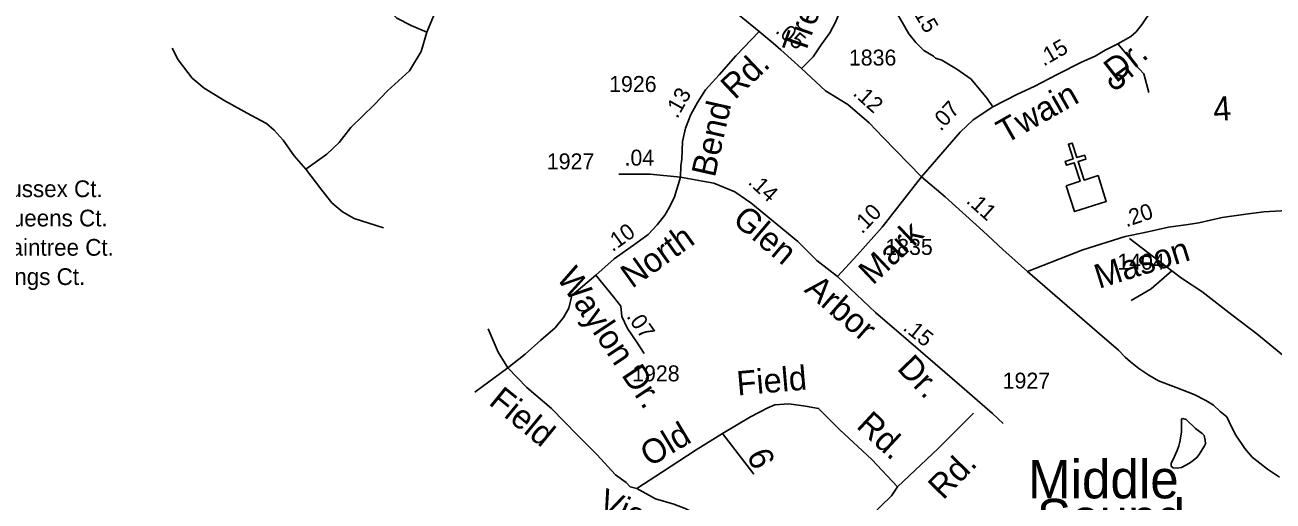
# Model space of a CAD drawing. Extents: x 2290055 to 2389491, y 66597 to 237875.
# Drawn here: x 2364704 to 2369595, y 189135 to 191001 of the extents above; entities that cross this region are included whole.
import ezdxf

# ---------------------------------------------------------------- set-up
doc = ezdxf.new("R2010")
doc.units = 0
for name, color, linetype in [('Exist Cultural Church CELL', 7, 'Continuous'), ('Exist Cultural Church Label', 7, 'Continuous'), ('Exist Hydrographic Pond Under 1500 Sq Ft', 7, 'Continuous'), ('Exist Road Non-System Type 51', 7, 'Continuous'), ('Exist Road Non-System Type 51 Label', 7, 'Continuous'), ('Exist Road Secondary Mileage Hundredths English Label', 7, 'Continuous'), ('Exist Road Secondary Type 51 Attributed', 7, 'Continuous'), ('Exist Road Secondary Type 51 Label', 7, 'Continuous'), ('Exist Road Secondary Type 51 Number Label', 7, 'Continuous')]:
    doc.layers.add(name, color=color, linetype=linetype)

msp = doc.modelspace()

# ---------------------------------------------------------------- linework, layer by layer
at = {"layer": 'Exist Cultural Church CELL'}
msp.add_lwpolyline([(2368784.6, 190371.2), (2368838.8, 190388.5), (2368815.8, 190461.1), (2368785.3, 190451.4), (2368780.4, 190466.6), (2368810.9, 190476.3), (2368792.7, 190533.6), (2368808, 190538.5), (2368826.2, 190481.2), (2368856.7, 190490.8), (2368861.5, 190475.6), (2368831, 190465.9), (2368854.1, 190393.4), (2368909.1, 190410.7), (2368941.3, 190309.2), (2368816.8, 190269.7)], close=True, dxfattribs=at)
at = {"layer": 'Exist Hydrographic Pond Under 1500 Sq Ft'}
msp.add_lwpolyline([(2369219.5, 189264.4), (2369203.7, 189265.1), (2369195.7, 189271.7), (2369196, 189283.8), (2369204.5, 189301.3), (2369212, 189319.3), (2369219.5, 189333.5), (2369226.2, 189351.4), (2369230, 189367.5), (2369236.5, 189406), (2369236.7, 189441.1), (2369235.5, 189456.3), (2369241.2, 189458.5), (2369254, 189455.1), (2369290.7, 189419.2), (2369317, 189400), (2369325.5, 189391.7), (2369329, 189374.5), (2369330, 189359.2), (2369326.5, 189351.6), (2369305.5, 189318.1), (2369296.2, 189305.8), (2369281.7, 189294.4), (2369267, 189283.8), (2369235.5, 189267.1), (2369219.5, 189264.4)], dxfattribs=at)
at = {"layer": 'Exist Road Non-System Type 51'}
for p, q in [((2366595.9, 189657.5), (2366466.8, 189561.6)), ((2367436.6, 189399.7), (2367559.5, 189240.8))]:
    msp.add_line(p, q, dxfattribs=at)
for points in [[(2366681.1, 191538.8), (2366589.5, 191391.5), (2366468.5, 191237.6), (2366390, 191165.6), (2366318, 191067.4), (2366278.7, 190972.5), (2366255.8, 190897.2), (2366210, 190821.9), (2366125, 190743.4), (2366072.6, 190687.7), (2365981, 190599.3), (2365935.2, 190540.4), (2365886.2, 190494.6), (2365804.4, 190435.7)], [(2366278.7, 190972.5), (2366216.6, 190998.7), (2366161, 191028.1), (2366118.4, 191070.7), (2366072.6, 191126.4), (2366030.1, 191168.9), (2365961.4, 191221.3), (2365879.6, 191270.4), (2365784.7, 191316.2)], [(2365804.4, 190435.7), (2365758.6, 190488), (2365716.1, 190550.2), (2365680.1, 190589.5), (2365650.6, 190615.7), (2365588.5, 190648.4), (2365487.1, 190704.1), (2365405.3, 190753.2), (2365359.5, 190792.5), (2365303.9, 190864.5), (2365281, 190910.3)], [(2368987.2, 190927.1), (2369054.1, 190845.8), (2369088.2, 190810.2), (2369108.2, 190736.1)], [(2365804.4, 190435.7), (2365866.5, 190353.8), (2365905.8, 190304.7), (2365948.3, 190268.7), (2365994.1, 190242.5), (2366108.6, 190206.5)], [(2369031.9, 190164.8), (2369198.8, 190037.8), (2369235.9, 190009.3), (2369316, 189956.4), (2369433.7, 189865.1), (2369530.7, 189790.9), (2370381.3, 189092.5)], [(2369198.8, 190037.8), (2369116.7, 189967.6), (2369038.2, 189921.7)], [(2367101.8, 189184.1), (2367076, 189191.1), (2367059.6, 189207.5), (2367017.5, 189238), (2366944.9, 189317.7), (2366867.6, 189395), (2366766.9, 189498.2), (2366670.9, 189580.2), (2366595.9, 189657.5), (2366663.8, 189711.4), (2366724.7, 189765.3), (2366780.9, 189814.6), (2366813.7, 189854.4), (2366834.8, 189891.9), (2366846.5, 189941.1), (2366940.2, 190020.8)], [(2366519.2, 189810.4), (2366558.4, 189718.8), (2366595.9, 189657.5)], [(2367101.8, 189184.1), (2367202.5, 189249.7), (2367333.6, 189336.4), (2367436.6, 189399.7), (2367546.7, 189465.3), (2367614.6, 189500.5), (2367642.7, 189512.2), (2367696.6, 189516.9), (2367762.2, 189507.5), (2367813.7, 189498.2), (2367895.6, 189416.1), (2368022.1, 189298.9), (2368122.8, 189191.1)], [(2368420.6, 189479.8), (2368282.1, 189341.1), (2368122.8, 189191.1)], [(2367101.8, 189184.1), (2367174.4, 189144.3), (2367247, 189123.2), (2367291.5, 189106.8), (2367340.6, 189081), (2367378.1, 189057.6), (2367399.2, 189031.8), (2367417.9, 188999), (2367441.3, 188954.4), (2367467.1, 188905.2), (2367506.9, 188856), (2367546.7, 188809.1), (2367586.5, 188776.3), (2367621.7, 188755.2), (2367647.4, 188748.2), (2367677.9, 188750.5), (2367724.7, 188783.3), (2367816, 188881.8), (2367919.1, 188982.6), (2368017.4, 189076.3), (2368099.4, 189156), (2368122.8, 189191.1)]]:
    msp.add_lwpolyline(points, dxfattribs=at)
at = {"layer": 'Exist Road Secondary Type 51 Attributed'}
msp.add_line((2367446.4, 191086), (2367581, 190975.1), dxfattribs=at)
for points in [[(2367746.2, 190830.9), (2367792, 190876.2), (2367823.9, 190923.6), (2367858.3, 190971), (2367880.4, 191011.9), (2367895.9, 191049.5), (2367904.9, 191083.9), (2367922.6, 191164.1)], [(2368496.5, 190680.9), (2368474.8, 190712.7), (2368411.8, 190788.7), (2368355, 190828.4), (2368297.3, 190863.7), (2368272.4, 190870.8), (2368263.7, 190879.6), (2368226.2, 190901.5), (2368194.3, 190932.6), (2368167.3, 190966.9), (2368141.2, 191011.9), (2368111.7, 191063.4), (2368096.2, 191085.5), (2368056.1, 191115.8), (2367980.9, 191153.4), (2367922.6, 191164.1)], [(2369161.3, 191120.1), (2369142, 191085.3), (2369116.7, 191054.6), (2369100, 191031.3), (2369082.1, 191004.4), (2369058.1, 190974.4), (2369037.2, 190956.5), (2368987.2, 190927.1), (2368936.3, 190902.8), (2368897.2, 190878.4), (2368843.9, 190855.3), (2368748.7, 190806.7), (2368658.8, 190760.1), (2368593.3, 190730.6), (2368496.5, 190680.9)], [(2367581, 190975.1), (2367489.9, 190879.9), (2367424.5, 190805.5), (2367370.4, 190747.2), (2367338.7, 190697.5), (2367312.5, 190650.9), (2367292.1, 190597), (2367280.6, 190544.6), (2367278.2, 190475.1), (2367274.1, 190449), (2367273.2, 190404.5)], [(2367581, 190975.1), (2367635.9, 190930.2), (2367665.3, 190904), (2367746.2, 190830.9)], [(2367746.2, 190830.9), (2367841.1, 190743.7), (2367928, 190689.8), (2368012, 190618), (2368067.2, 190560.5), (2368216.8, 190406.5)], [(2368496.5, 190680.9), (2368420, 190630.1), (2368368.5, 190581), (2368300.6, 190502.5), (2368216.8, 190406.5)], [(2367031.5, 190416.9), (2367153.3, 190416.9), (2367273.2, 190404.5)], [(2367273.2, 190404.5), (2367249.3, 190327.8), (2367230.6, 190290.3), (2367211.8, 190255.2), (2367181.4, 190217.7), (2367146.3, 190180.2), (2367097.1, 190145), (2367012.8, 190084.1), (2366940.2, 190020.8)], [(2367273.2, 190404.5), (2367359.4, 190388.8), (2367403.9, 190381.7), (2367485.2, 190346.7), (2367548.3, 190304.6), (2367732.1, 190152.2), (2367807.4, 190078.6), (2367887.6, 190015.8)], [(2368216.8, 190406.5), (2368063.1, 190208.3), (2367965.1, 190099.6), (2367887.6, 190015.8)], [(2368216.8, 190406.5), (2368309.6, 190327.5), (2368458.3, 190192.7), (2368536.2, 190120.8), (2368632.7, 190035.4)], [(2368632.7, 190035.4), (2368848.9, 190120.3), (2369014.8, 190171.8), (2369092.1, 190188.5), (2369184.5, 190208.2), (2369261.7, 190219.5), (2369303.6, 190225.5), (2369395.5, 190246.6), (2369488.7, 190259.7), (2369559, 190268.7), (2369648.3, 190273.8)], [(2368632.7, 190035.4), (2368915.1, 189790.8), (2368988.7, 189726.2), (2369015.7, 189699.5), (2369036.7, 189681.5), (2369069.2, 189655.4), (2369107.6, 189628.5), (2369145.3, 189607.2), (2369215.6, 189580.2), (2369285.1, 189553.2), (2369331.7, 189529.5), (2369361.1, 189511.5), (2369387.2, 189486.2), (2369414.1, 189465.2), (2369433.1, 189424), (2369449.4, 189393), (2369484.6, 189341.5), (2369512.4, 189307.9), (2369572.9, 189260.5), (2369619.5, 189228.6)], [(2366940.2, 190020.8), (2367010.4, 189936.4), (2367038.5, 189898.9), (2367043.2, 189859.1), (2367064.3, 189812.2), (2367101.8, 189758.3), (2367130.6, 189713.1)], [(2367887.6, 190015.8), (2368037.2, 189873.8), (2368165.9, 189763), (2368375.5, 189583.2), (2368495.3, 189478.4), (2368537.2, 189439.4)]]:
    msp.add_lwpolyline(points, dxfattribs=at)

# ---------------------------------------------------------------- texts
at = {"layer": 'Exist Cultural Church Label'}
for s, p in [('Middle', (2368634.4, 189146)), ('Sound', (2368669.6, 188993.8))]:
    msp.add_text(s, height=150, dxfattribs=at).set_placement(p)
at = {"layer": 'Exist Road Non-System Type 51 Label'}
for s, rotation, p in [('5', 309.1199, (2368937.5, 190788.7)), ('Field', 4.9738, (2367496.7, 189548.9)), ('Field', 320.6807, (2366517, 189517)), ('Rd.', 317.1803, (2367957.8, 189425.6)), ('Old', 31.0511, (2367152.1, 189267.3)), ('6', 292.7611, (2367531.4, 189317.2)), ('Rd.', 45.733, (2368302, 189136.5)), ('View', 336.4673, (2366943.4, 189100.4))]:
    msp.add_text(s, height=95, rotation=rotation, dxfattribs=at).set_placement(p)
at = {"layer": 'Exist Road Secondary Mileage Hundredths English Label'}
for s, rotation, p in [('.15', 300.1438, (2368174.8, 191064.6)), ('.05', 320.9239, (2367641.3, 190973.6)), ('.15', 29.7588, (2368696, 190838.1)), ('.13', 60.6612, (2367260, 190631.2)), ('.12', 318.0255, (2367945, 190729.3)), ('.07', 47.3106, (2368292.3, 190582.2)), ('.14', 317.5223, (2367533.7, 190381)), ('.11', 318.3737, (2368388.8, 190307.2)), ('.10', 45.9773, (2367984.1, 190179.6)), ('.20', 18.5763, (2369019.9, 190208.4)), ('.10', 35.5591, (2367006.2, 190110.2)), ('.07', 304.8038, (2367059.1, 189858.9)), ('.15', 321.2125, (2368140.9, 189808.8))]:
    msp.add_text(s, height=62.5, rotation=rotation, dxfattribs=at).set_placement(p)
msp.add_text('.04', height=62.5, dxfattribs=at).set_placement((2367053.3, 190450))
at = {"layer": 'Exist Road Secondary Type 51 Label'}
for s, rotation, p in [('Treasure', 70.6212, (2367759.1, 190880.2)), ('Dr.', 38.232, (2368979.6, 190771.8)), ('Rd.', 43.3859, (2367485.6, 190705.7)), ('Twain', 29.5599, (2368546.4, 190533.4)), ('4', 4.1945, (2369363.2, 190623.7)), ('Bend', 77.3659, (2367407.2, 190401)), ('Glen', 319.6583, (2367471.9, 190229.5)), ('Mark', 43.5149, (2368026.2, 189979.1)), ('North', 35.5988, (2367082.7, 189966.5)), ('Mason', 17.4151, (2368912.4, 189967)), ('Waylon Dr.', 303.6917, (2366784.4, 190011.6)), ('Arbor', 319.0396, (2367753.7, 189958.8)), ('Dr.', 313.8544, (2368117.4, 189652.3))]:
    msp.add_text(s, height=95, rotation=rotation, dxfattribs=at).set_placement(p)
for s, p in [('15.  Sussex Ct.', (2364413.1, 190326.5)), ('16.  Queens Ct.', (2364413.1, 190211.7)), ('17.  Raintree Ct.', (2364413.1, 190096.9)), ('18.  Kings Ct.', (2364413.1, 189982.1))]:
    msp.add_text(s, height=65.617, dxfattribs=at).set_placement(p)
at = {"layer": 'Exist Road Secondary Type 51 Number Label'}
for s, p in [('1836', (2367932.6, 190842.2)), ('1926', (2366993, 190738.6)), ('1927', (2366748.9, 190435.5)), ('1835', (2368075.3, 190100.1)), ('1404', (2368984.3, 190042.3)), ('1928', (2367083.2, 189604.6)), ('1927', (2368535.2, 189576.1))]:
    msp.add_text(s, height=62.5, dxfattribs=at).set_placement(p)

doc.saveas('drawing.dxf')
